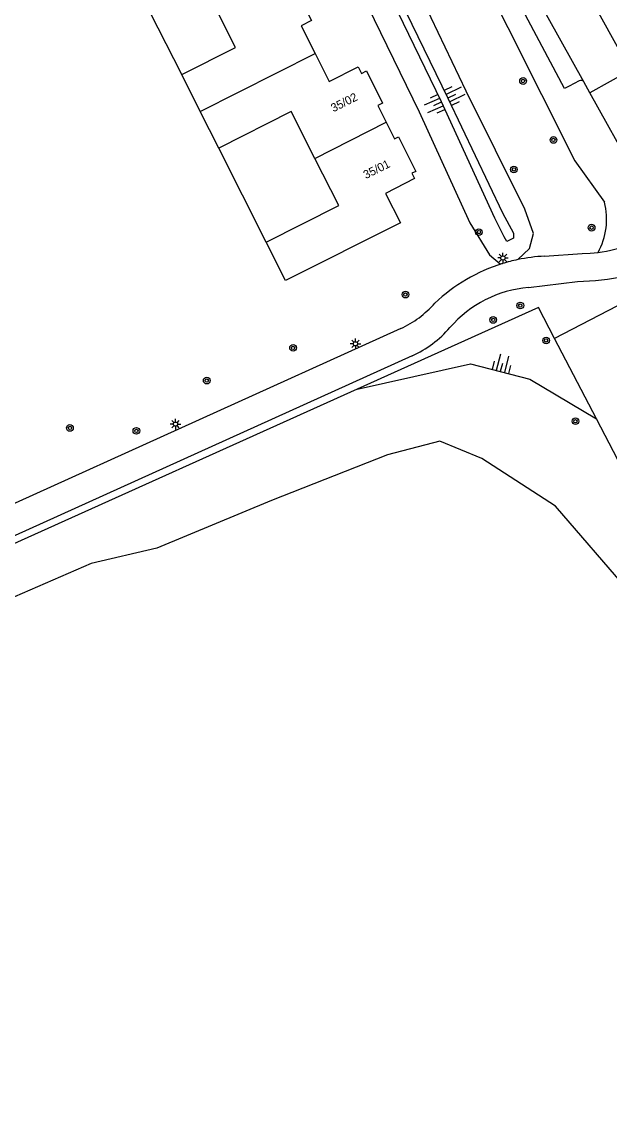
# Model space of a CAD drawing. Extents: x 136000 to 138005, y 398500 to 400500.
# Drawn here: x 137280.4 to 137350.7, y 399335 to 399466.9 of the extents above; entities that cross this region are included whole.
import ezdxf

# ---------------------------------------------------------------- set-up
doc = ezdxf.new("R2010")
doc.units = 0
for name, color, linetype in [('gg-afsc-hekwerk', 7, 'Continuous'), ('gg-afsc-muur', 7, 'Continuous'), ('gg-anno-huisnummerreeks BGT', 7, 'Continuous'), ('gg-bbg-hoofdgebouw', 7, 'Continuous'), ('gg-bbg-tussenscheiding', 7, 'Continuous'), ('gg-knt-BGT kruinlijn', 7, 'Continuous'), ('gg-knt-bovenkant onderkant talud', 7, 'Continuous'), ('gg-knt-verharding', 7, 'Continuous'), ('gg-knt-verharding nz', 7, 'Continuous'), ('gg-kntw-bovenkant insteek waterloop', 7, 'Continuous'), ('gt-grn-groengrens', 7, 'Continuous'), ('gt-symb-boom', 7, 'Continuous'), ('gt-symb-lichtmast', 7, 'Continuous'), ('gt-symb-talud symbool', 7, 'Continuous')]:
    doc.layers.add(name, color=color, linetype=linetype)

# ---------------------------------------------------------------- blocks, each defined once
blk = doc.blocks.new('gt0-BOOM')
at = {"layer": 'gt-symb-boom'}
for radius in [0.4, 0.2]:
    blk.add_circle((0, 0), radius, dxfattribs=at)
blk = doc.blocks.new('gt0-TALUD_1')
at = {"layer": 'gt-symb-talud symbool'}
for p, q in [((-1, -1), (-1, 0)), ((-0.5, -2), (-0.5, 0)), ((0, -1), (0, 0)), ((0.5, -2), (0.5, 0)), ((1, -1), (1, 0))]:
    blk.add_line(p, q, dxfattribs=at)
blk = doc.blocks.new('gt0-LMAST')
at = {"layer": 'gt-symb-lichtmast'}
for p, q in [((-0.18, 0.17), (-0.45, 0.44)), ((-0.01, 0.25), (-0.01, 0.62)), ((0.17, 0.17), (0.44, 0.44)), ((-0.26, 0), (-0.63, 0)), ((-0.18, -0.18), (-0.45, -0.45)), ((-0.01, -0.25), (-0.01, -0.63)), ((0.44, -0.45), (0.17, -0.18)), ((0.24, 0), (0.62, 0))]:
    blk.add_line(p, q, dxfattribs=at)
blk.add_circle((-0.01, 0), 0.25, dxfattribs=at)

msp = doc.modelspace()

# ---------------------------------------------------------------- linework, layer by layer
at = {"layer": 'gg-afsc-hekwerk'}
for p, q in [((137355.63, 399435.12), (137344.09, 399429.11)), ((137342.18, 399432.79), (137320.5, 399423.04)), ((137344.09, 399429.11), (137342.18, 399432.79)), ((137349.1, 399419.5), (137344.09, 399429.11)), ((137320.5, 399423.04), (137240.3, 399386.96)), ((137360.13, 399398.33), (137349.1, 399419.5))]:
    msp.add_line(p, q, dxfattribs=at)
at = {"layer": 'gg-afsc-muur'}
for p, q in [((137299.54, 399460.64), (137293.86, 399471.86)), ((137309.63, 399440.63), (137303.96, 399451.85))]:
    msp.add_line(p, q, dxfattribs=at)
at = {"layer": 'gg-bbg-hoofdgebouw'}
for p, q in [((137301.75, 399456.25), (137299.54, 399460.64)), ((137303.96, 399451.85), (137301.75, 399456.25))]:
    msp.add_line(p, q, dxfattribs=at)
for points in [[(137311.65, 399473.79), (137312.64, 399471.85), (137313.13, 399472.09), (137315.19, 399468.03), (137314.7, 399467.78), (137315.04, 399467.11), (137313.8, 399466.47), (137315.48, 399463.15)], [(137299.54, 399460.64), (137305.96, 399463.88), (137303.13, 399469.49)], [(137315.48, 399463.15), (137317.16, 399459.82), (137320.63, 399461.58), (137321.02, 399460.79), (137321.61, 399461.09), (137323.55, 399457.24), (137322.96, 399456.94), (137323.97, 399454.95)], [(137315.46, 399450.62), (137312.62, 399456.23), (137303.96, 399451.85)], [(137323.97, 399454.95), (137324.98, 399452.95), (137325.46, 399453.2), (137327.5, 399449.07), (137327.05, 399448.85), (137327.37, 399448.21), (137323.9, 399446.44), (137325.68, 399442.93), (137311.95, 399436.02), (137309.63, 399440.63)], [(137309.63, 399440.63), (137318.3, 399445.01), (137315.46, 399450.62)]]:
    msp.add_lwpolyline(points, dxfattribs=at)
at = {"layer": 'gg-bbg-tussenscheiding'}
for p, q in [((137301.75, 399456.25), (137315.48, 399463.15)), ((137315.46, 399450.62), (137323.97, 399454.95))]:
    msp.add_line(p, q, dxfattribs=at)
at = {"layer": 'gg-knt-BGT kruinlijn'}
for points in [[(137302.99, 399514.22), (137301.93, 399516.42), (137302.74, 399516.62), (137304.35, 399514.17), (137316.33, 399488.74), (137331.36, 399457.83), (137337.88, 399444.14), (137339.2, 399441.69), (137339.2, 399441.11), (137338.4, 399440.68), (137338.07, 399441.25), (137336.96, 399443.5), (137330.59, 399457.38), (137315.65, 399488.21), (137302.99, 399514.22)], [(137320.5, 399423.04), (137334.07, 399426.06), (137341.16, 399424.26), (137349.1, 399419.5)]]:
    msp.add_lwpolyline(points, dxfattribs=at)
at = {"layer": 'gg-knt-bovenkant onderkant talud'}
for points in [[(137300.85, 399512.2), (137312.51, 399487.88), (137327.9, 399456.2), (137333.98, 399442.91), (137336.32, 399439.12), (137337.6, 399438.04), (137337.87, 399438.06)], [(137339.71, 399438.53), (137341.1, 399439.85), (137341.59, 399441.65), (137340.54, 399444.58), (137333.52, 399458.66), (137327.68, 399470.96)]]:
    msp.add_lwpolyline(points, dxfattribs=at)
at = {"layer": 'gg-knt-verharding'}
for p, q in [((137352.66, 399462.1), (137314.81, 399530.34)), ((137353.18, 399461.18), (137348.33, 399458.47)), ((137347.04, 399459.91), (137345.85, 399459.27)), ((137348.33, 399458.47), (137347.6, 399459.78)), ((137356.26, 399444.16), (137348.33, 399458.47)), ((137340.99, 399435.19), (137346.84, 399435.91)), ((137325.72, 399430.29), (137246.59, 399394.49)), ((137327.09, 399427.03), (137247.81, 399391.2))]:
    msp.add_line(p, q, dxfattribs=at)
for points in [[(137345.85, 399459.27), (137345.31, 399458.99), (137336.92, 399474.77), (137337.09, 399474.87)], [(137342.92, 399438.95), (137347.39, 399439.26), (137348.35, 399439.29), (137349.3, 399439.38)]]:
    msp.add_lwpolyline(points, dxfattribs=at)
for centre, radius, start, end in [((137347.26, 399459.55), 0.414, 32.9011, 121.5692), ((137347.54, 399453.38), 14.12, 277.1546, 293.8126), ((137343.92, 399418.5), 20.47, 107.1761, 133.6421), ((137343.92, 399418.45), 20.52, 101.8478, 107.1475), ((137343.91, 399418.55), 20.42, 92.7711, 101.8737), ((137345.76, 399470.51), 34.62, 271.7886, 290.9269), ((137342.13, 399421.35), 13.89, 94.6837, 139.2924), ((137320.4, 399441.7), 12.59, 295.0052, 318.2188), ((137321.38, 399439.38), 13.6, 294.8136, 318.7229)]:
    msp.add_arc(centre, radius, start, end, dxfattribs=at)
at = {"layer": 'gg-knt-verharding nz'}
msp.add_line((137347.6, 399459.78), (137338.51, 399476.17), dxfattribs=at)
at = {"layer": 'gg-kntw-bovenkant insteek waterloop'}
msp.add_lwpolyline([(137346.95, 399258.87), (137364.07, 399271.26), (137382.82, 399287.84), (137396.65, 399300.81), (137397.27, 399307.33), (137396.32, 399314.47), (137391.62, 399325.43), (137379.72, 399347.81), (137365.1, 399376.34), (137353.01, 399398.86), (137344.23, 399409.08), (137335.41, 399414.75), (137330.39, 399416.83), (137324.12, 399415.19), (137310.25, 399409.74), (137296.55, 399404.06), (137288.7, 399402.22), (137274.93, 399396.22)], dxfattribs=at)
at = {"layer": 'gt-grn-groengrens'}
msp.add_lwpolyline([(137334.55, 399474.24), (137346.54, 399450.35), (137350.08, 399445.4)], dxfattribs=at)
msp.add_arc((137342.09, 399443.37), 8.24, 330.9924, 14.2732, dxfattribs=at)

# ---------------------------------------------------------------- block references
at = {"layer": 'gt-symb-boom'}
for p in [(137340.34, 399459.88), (137343.97, 399452.83), (137339.24, 399449.31), (137335.06, 399441.82), (137348.53, 399442.35), (137326.28, 399434.35), (137340.01, 399433.04), (137336.77, 399431.32), (137343.09, 399428.87), (137312.84, 399427.98), (137302.52, 399424.07), (137346.6, 399419.22), (137286.17, 399418.41), (137294.11, 399418.06)]:
    msp.add_blockref('gt0-BOOM', p, dxfattribs=at)
at = {"layer": 'gt-symb-lichtmast'}
for p in [(137337.94, 399438.73), (137320.31, 399428.47), (137298.8, 399418.87)]:
    msp.add_blockref('gt0-LMAST', p, dxfattribs=at)
at = {"layer": 'gt-symb-talud symbool'}
for p, xscale, yscale, rotation in [((137331.36, 399457.83), 1.000001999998, 1.000001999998, 116.1038249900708), ((137330.59, 399457.38), 1.0003324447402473, 1.0003324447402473, -65.74091554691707), ((137337.62, 399425.16), 0.9999849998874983, 0.9999849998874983, 165.6997225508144)]:
    msp.add_blockref('gt0-TALUD_1', p, dxfattribs=dict(at, xscale=xscale, yscale=yscale, rotation=rotation))

# ---------------------------------------------------------------- texts
at = {"layer": 'gg-anno-huisnummerreeks BGT'}
for s, rotation, p in [('35/02', 26.7, (137317.67, 399456.13)), ('35/01', 26.2, (137321.54, 399448.15))]:
    msp.add_text(s, height=1, rotation=rotation, dxfattribs=at).set_placement(p)

doc.saveas('drawing.dxf')
